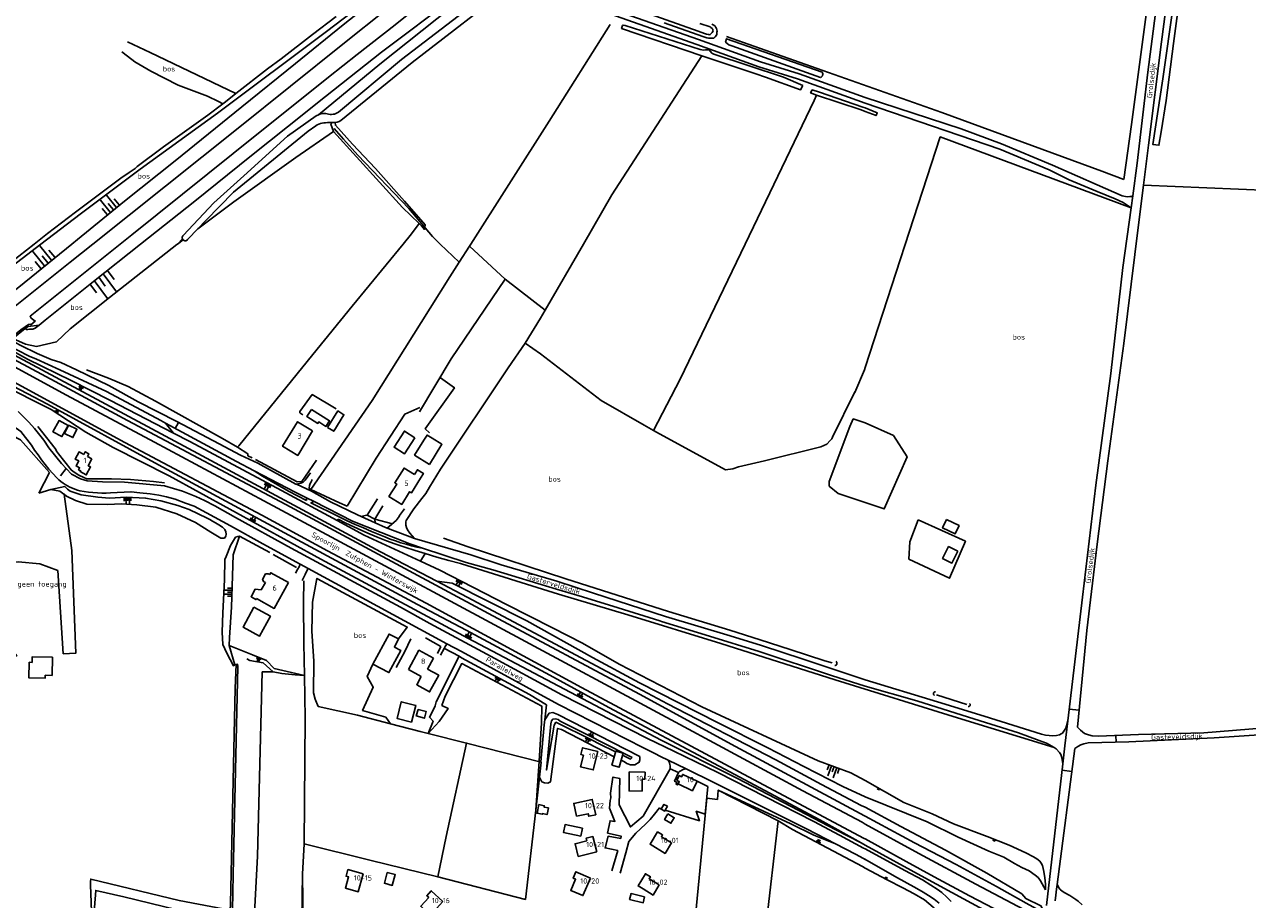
# Model space of a CAD drawing. Header units: metres. Extents: x 226218 to 240385, y 439369 to 449677.
# Tile 338 of 353: x 238602 to 239181, y 447190 to 447604. Entities that reach past the tile are written whole.
import ezdxf

# ---------------------------------------------------------------- set-up
doc = ezdxf.new("R2010")
doc.units = ezdxf.units.M
doc.header["$MEASUREMENT"] = 0
for name, color, linetype in [('ASSPOOR', 253, 'Continuous'), ('BIJGEBOUW', 4, 'Continuous'), ('CULTUURAANDUIDING', 253, 'Continuous'), ('DAKRAND', 4, 'Continuous'), ('DAKRAND-BYG', 4, 'Continuous'), ('FUNKTIEAAND', 253, 'Continuous'), ('HEG', 253, 'Continuous'), ('HEK', 253, 'Continuous'), ('HOOFDGEBOUW', 4, 'Continuous'), ('HOUTWAL', 253, 'Continuous'), ('HUISNUMMER', 253, 'Continuous'), ('INSTEEKSLOOT', 153, 'Continuous'), ('KANTSLOOT', 153, 'Continuous'), ('KANTVERH', 253, 'Continuous'), ('KNTONVERHARD', 253, 'Continuous'), ('KUNSTWERK', 253, 'Continuous'), ('MIDSLTGREPPEL', 253, 'Continuous'), ('OVERIGEAFSCH', 253, 'Continuous'), ('OVLIJNOBJ', 253, 'Continuous'), ('RASTER', 253, 'Continuous'), ('STRAATNAAM', 253, 'Continuous'), ('TALUD', 253, 'Continuous')]:
    doc.layers.add(name, color=color, linetype=linetype)
doc.styles.get("Standard").update_dxf_attribs({"font": 'iso.shx'})

# ---------------------------------------------------------------- blocks, each defined once
blk = doc.blocks.new('TA', base_point=(75009.5, 300012))
for p, q in [((75009.5, 300012.5), (75010, 300012.5)), ((75009.5, 300012.25), (75010.5, 300012.25)), ((75009.5, 300012), (75010, 300012)), ((75009.5, 300011.75), (75010.5, 300011.75)), ((75009.5, 300011.5), (75010, 300011.5))]:
    blk.add_line(p, q)

msp = doc.modelspace()

# ---------------------------------------------------------------- linework, layer by layer
at = {"layer": 'ASSPOOR'}
for points in [[(238586.73, 447447.5), (238621.84, 447428.53), (238663.51, 447406.28), (238721.67, 447375), (238759.95, 447354.44), (238824.44, 447319.79), (238914.23, 447271.52)], [(238914.23, 447271.52), (238970.52, 447241.25), (238998.49, 447226.3), (239000, 447225.47)], [(239000, 447225.48), (239025.44, 447211.45), (239052.44, 447197.07), (239075.08, 447184.97), (239094.79, 447174.32), (239121.56, 447159.96), (239150.68, 447144.17), (239182.38, 447127.17), (239212.77, 447110.85), (239242.76, 447094.91), (239274.11, 447077.86), (239309.27, 447059.02), (239336.96, 447044.1)]]:
    msp.add_lwpolyline(points, dxfattribs=at)
at = {"layer": 'BIJGEBOUW'}
for points in [[(238906.56, 447230.24), (238909.58, 447228.48), (238908.03, 447225.83), (238905.01, 447227.59), (238906.56, 447230.24)], [(238895.57, 447191.04), (238894.89, 447188.18), (238888.44, 447189.71), (238889.12, 447192.57), (238895.57, 447191.04)]]:
    msp.add_lwpolyline(points, dxfattribs=at)
at = {"layer": 'DAKRAND'}
for points in [[(238631.77, 447399.45), (238632.45, 447400.65), (238630.72, 447401.66), (238630.01, 447400.4)], [(238789.44, 447389.12), (238790.85, 447391.39), (238788.01, 447393.16), (238786.6, 447390.88)], [(238714.07, 447336.28), (238711.14, 447336.57), (238709.27, 447333.04), (238711.55, 447331.69), (238711.79, 447332.16)], [(238792.8, 447298.85), (238798.08, 447295.93), (238793.72, 447288.04), (238787.64, 447291.4), (238789.79, 447295.3)]]:
    msp.add_lwpolyline(points, dxfattribs=at)
at = {"layer": 'DAKRAND-BYG'}
for points in [[(238737.8, 447421.69), (238746.33, 447416.32), (238744.65, 447413.65), (238741.28, 447415.78), (238740.82, 447415.06), (238735.67, 447418.3), (238737.8, 447421.69)], [(238622.58, 447414.16), (238619.71, 447408.84), (238615.43, 447411.14), (238618.3, 447416.47), (238622.58, 447414.16)], [(238745.48, 447413.2), (238750.35, 447420.98), (238753.23, 447419.18), (238748.36, 447411.4), (238745.48, 447413.2)], [(238620.88, 447410.28), (238624.85, 447408.36), (238626.75, 447412.32), (238622.78, 447414.23), (238620.88, 447410.28)], [(238786.72, 447408.3), (238781.8, 447400.66), (238776.92, 447403.8), (238781.83, 447411.44), (238786.72, 447408.3)], [(238794.97, 447408.09), (238794.97, 447408.09), (238792.56, 447409.59), (238791.07, 447407.19)], [(238793.73, 447395.71), (238786.67, 447400.09), (238791.07, 447407.19)], [(238794.97, 447408.09), (238794.98, 447408.09), (238799.62, 447405.21), (238793.73, 447395.71)], [(239038.55, 447369.57), (239044.41, 447366.73), (239042.51, 447362.81), (239036.65, 447365.65), (239038.55, 447369.57)], [(239043.82, 447354.6), (239041.01, 447349), (239036.65, 447351.18), (239039.45, 447356.79), (239043.82, 447354.6)], [(238710.6, 447328.13), (238705.45, 447318.7), (238713.28, 447314.42), (238718.43, 447323.85), (238710.6, 447328.13)], [(238779.04, 447313.08), (238774.6, 447315.4), (238766.84, 447301.22)], [(238766.84, 447301.22), (238774.53, 447297.14), (238780.11, 447307.66), (238777.11, 447309.26), (238779.04, 447313.08)], [(238615.19, 447304.52), (238615.05, 447295.82), (238611.81, 447295.87), (238611.79, 447294.55), (238604.08, 447294.67), (238604.2, 447302.01), (238605.58, 447301.99), (238605.62, 447304.68), (238615.19, 447304.52)], [(238785.24, 447273.68), (238778.34, 447275.43), (238780.37, 447283.39), (238787.26, 447281.63), (238785.24, 447273.68)], [(238788.29, 447279.73), (238792.15, 447278.68), (238791.3, 447275.56), (238787.43, 447276.62), (238788.29, 447279.73)], [(238880.05, 447253.31), (238881.92, 447260), (238885.43, 447259.02), (238883.55, 447252.33), (238880.05, 447253.31)], [(238845.45, 447234.65), (238844.64, 447230.61), (238847.06, 447230.13), (238847.13, 447230.44), (238849.41, 447229.98), (238850.03, 447233.08), (238847.93, 447233.5), (238848.06, 447234.13), (238845.45, 447234.65)], [(238865.31, 447219.76), (238857.12, 447221.49), (238857.9, 447225.19), (238866.09, 447223.46), (238865.31, 447219.76)], [(238773.71, 447202.53), (238772.34, 447197.41), (238776.1, 447196.41), (238777.46, 447201.54), (238773.71, 447202.53)]]:
    msp.add_lwpolyline(points, dxfattribs=at)
at = {"layer": 'HEG'}
msp.add_line((238616.48, 447403.22), (238608.27, 447413.67), dxfattribs=at)
msp.add_lwpolyline([(238616.48, 447403.22), (238616.76, 447402.68), (238617.17, 447402.01), (238618.07, 447400.66), (238623.99, 447393.09), (238625.07, 447392.38), (238627.76, 447390.52), (238630.01, 447389.45), (238631.55, 447388.92)], dxfattribs=at)
at = {"layer": 'HEK'}
for p, q in [((238592.09, 447451.78), (238603.39, 447445.58)), ((238707.72, 447399.72), (238709.81, 447398.76)), ((238767.9, 447369.78), (238776.12, 447367.61)), ((238719.67, 447352.97), (238730.73, 447346.89)), ((238791.79, 447313.65), (238799.03, 447309.5))]:
    msp.add_line(p, q, dxfattribs=at)
for points in [[(238749.55, 447421.99), (238738.23, 447428.72), (238732.3, 447420.78), (238732.37, 447420.14), (238733.74, 447419.19)], [(238711.39, 447398.03), (238731.01, 447387.45), (238733.24, 447387.66), (238740.14, 447397.72)], [(238631.55, 447388.92), (238635.13, 447388.84), (238643.2, 447388.82), (238652.12, 447388.53), (238663.05, 447387.57), (238668.28, 447386.95)], [(238800.78, 447308.59), (238807.68, 447304.86), (238808.91, 447304.19)]]:
    msp.add_lwpolyline(points, dxfattribs=at)
at = {"layer": 'HOOFDGEBOUW'}
for p, q in [((238633.9, 447398.3), (238631.77, 447399.45)), ((238714.07, 447336.28), (238715.99, 447339.74)), ((238795.61, 447303.93), (238792.8, 447298.85)), ((238789.79, 447295.3), (238783.71, 447298.66))]:
    msp.add_line(p, q, dxfattribs=at)
for points in [[(238738.37, 447411.57), (238731.31, 447399.93), (238724.16, 447404.26), (238731.22, 447415.9), (238738.37, 447411.57)], [(238630.01, 447400.4), (238627.77, 447401.61), (238625.95, 447398.24), (238627.66, 447397.32), (238626.41, 447395), (238628.06, 447394.11), (238627.57, 447393.2), (238628.49, 447392.71), (238628.27, 447392.29), (238631.23, 447390.69), (238633.28, 447394.48), (238632.16, 447395.08), (238633.9, 447398.3)], [(238789.44, 447389.12), (238785.12, 447382.18), (238784.25, 447382.72), (238780.55, 447376.77), (238774.53, 447380.52), (238778.19, 447386.4), (238777.27, 447386.97), (238781.64, 447393.97), (238786.6, 447390.88)], [(238718.09, 447343.53), (238717.3, 447343.97), (238716.14, 447343.82), (238714.71, 447341.24), (238715.2, 447340.18), (238715.99, 447339.74)], [(238718.09, 447343.53), (238718.57, 447344.4), (238726.97, 447339.75)], [(238726.97, 447339.75), (238720.18, 447327.51), (238711.79, 447332.16)], [(238783.71, 447298.66), (238788.73, 447307.73), (238795.61, 447303.93)], [(238873.4, 447259.78), (238871.23, 447251.05), (238865.21, 447252.54), (238866.58, 447258.06), (238865.37, 447258.36), (238866.17, 447261.58), (238873.4, 447259.78)], [(238895.74, 447250.09), (238895.7, 447246.76), (238894.45, 447246.78), (238894.39, 447241.08), (238888.18, 447241.13), (238888.28, 447250.17), (238895.74, 447250.09)], [(238920.36, 447245.72), (238918.21, 447241.23), (238911.44, 447244.47), (238911.98, 447245.6), (238910.86, 447246.13), (238911.93, 447248.37), (238913.05, 447247.84), (238913.58, 447248.96), (238920.36, 447245.72)], [(238872.39, 447229.86), (238870.78, 447237.15), (238861.98, 447235.21), (238863.35, 447229.2), (238868.87, 447230.37), (238869.14, 447229.14), (238872.39, 447229.86)], [(238872.87, 447212.34), (238871.04, 447219.56), (238867.82, 447218.75), (238868.13, 447217.53), (238862.62, 447216.14), (238864.16, 447210.12), (238872.87, 447212.34)], [(238908.27, 447216.52), (238905.27, 447211.59), (238898.17, 447215.91), (238901.72, 447221.75), (238904.03, 447220.34), (238903.48, 447219.43), (238908.27, 447216.52)], [(238762.27, 447201.92), (238759.96, 447193.41), (238753.9, 447195.06), (238755.37, 447200.48), (238754.22, 447200.79), (238755.06, 447203.88), (238762.27, 447201.92)], [(238869.89, 447199.91), (238866.32, 447191.63), (238860.62, 447194.09), (238862.88, 447199.31), (238861.74, 447199.82), (238863.05, 447202.86), (238869.89, 447199.91)], [(238902.51, 447196.65), (238897.69, 447199.57), (238898.29, 447200.56), (238895.95, 447201.97), (238892.44, 447196.18), (238894.81, 447194.74), (238899.6, 447191.84), (238902.51, 447196.65)], [(238800.1, 447188.83), (238794.14, 447182.34), (238789.57, 447186.54), (238793.38, 447190.67), (238792.41, 447191.56), (238794.57, 447193.91), (238800.1, 447188.83)]]:
    msp.add_lwpolyline(points, dxfattribs=at)
at = {"layer": 'HOUTWAL'}
for p, q in [((238839.06, 447453.14), (238846.23, 447464.85)), ((238796.87, 447283.35), (238807.68, 447304.86)), ((238944.13, 447101.24), (238958.82, 447227.03))]:
    msp.add_line(p, q, dxfattribs=at)
for points in [[(238737.55, 447383.79), (238766.54, 447425.89), (238794.02, 447469.67), (238803.29, 447484.46), (238807.81, 447491.38), (238798.77, 447500), (238795.07, 447503.53), (238783.97, 447516.84), (238759.71, 447542.11), (238753.03, 447549.59), (238748.64, 447554.72)], [(238995.01, 447429.68), (238999.63, 447440.41), (239000, 447441.51)], [(238584.26, 447304.42), (238582.68, 447340.16), (238581.32, 447367.31), (238578.33, 447377.92), (238580.1, 447384.24), (238588.79, 447400.29), (238592.77, 447407.43), (238596.16, 447409.4), (238600.02, 447407.37), (238613.73, 447391.82)], [(238982.86, 447385.39), (238987.15, 447381.91), (239000, 447377.73)], [(238777.96, 447299.53), (238781.96, 447307.14), (238784.91, 447313.1)], [(238633.92, 447169.93), (238635.67, 447194.09), (238648.95, 447190.97), (238705.39, 447177.25), (238708.68, 447175.91), (238708.55, 447147.15)]]:
    msp.add_lwpolyline(points, dxfattribs=at)
at = {"layer": 'INSTEEKSLOOT'}
for p, q in [((238656.73, 447535.48), (238693.31, 447561.89)), ((238749.1, 447557.55), (238747.82, 447557.53)), ((238683.96, 447507.15), (238679.37, 447502.32))]:
    msp.add_line(p, q, dxfattribs=at)
for points in [[(238693.31, 447561.89), (238744.9, 447600.64), (238802.93, 447644.74)], [(238750.67, 447562.43), (238780.48, 447587.27), (238831.38, 447626.53)], [(238834.52, 447623.9), (238785.46, 447585.98), (238751.8, 447558.39)], [(238855.3, 447625.66), (238856, 447624.61), (238857.23, 447623.59), (238858.57, 447622.7), (238861.07, 447621.32), (238898.13, 447608.72), (238920.98, 447600.71), (238923.87, 447599.7), (238924.8, 447599.35), (238925.88, 447599.1), (238926.32, 447599.09), (238926.62, 447599.23), (238926.89, 447599.46), (238927.13, 447599.62), (238927.57, 447600.06), (238927.85, 447600.52), (238927.95, 447600.83), (238927.92, 447601.2), (238927.79, 447601.7)], [(239140.14, 447553.12), (239139.05, 447546.73), (239136.19, 447547.04), (239140.93, 447578.2), (239145.94, 447613.71), (239147.13, 447616.2), (239147.58, 447616.94), (239148.24, 447617.12), (239149.18, 447616.99), (239149.67, 447616.42), (239149.85, 447615.66), (239149.52, 447614.81), (239148.89, 447613.95), (239148.23, 447611.43), (239145.96, 447594.86), (239142.47, 447567.87), (239140.14, 447553.12)], [(238749.45, 447607.73), (238738.39, 447599.18), (238723.48, 447587.67), (238716.97, 447582.88), (238702.05, 447571.17)], [(238970.5, 447575.07), (238969.43, 447573), (238952.79, 447578.95), (238948.16, 447580.49), (238925.54, 447588.07), (238922.65, 447589.05), (238884.69, 447601.99), (238884.83, 447602.49), (238885.15, 447603.43), (238885.48, 447603.56), (238886.39, 447603.48), (238921.89, 447592.08), (238923.46, 447591.73), (238924.41, 447591.85), (238925.32, 447591.97), (238926.06, 447591.86), (238926.76, 447591.15), (238927.42, 447590.4), (238928.35, 447589.88), (238961.33, 447578.95), (238970.5, 447575.07)], [(238927.79, 447601.7), (238927.56, 447602.04), (238926.96, 447602.52), (238926.53, 447602.76), (238921.67, 447604.43)], [(238978.89, 447578.82), (238979.21, 447579), (238979.48, 447579.25), (238979.7, 447579.55), (238979.85, 447579.89), (238979.93, 447580.25), (238979.92, 447580.63), (238979.84, 447580.99), (238979.69, 447581.32)], [(239000, 447562.71), (238998.04, 447563.49), (238976.86, 447570.43), (238974.12, 447571.56), (238974.89, 447572.94), (238978.34, 447571.86), (238998.88, 447564.82), (239000, 447564.39)], [(238695.85, 447566.36), (238688.75, 447561.07), (238667.79, 447546.03), (238655.36, 447536.66), (238654.29, 447535.79), (238651.53, 447533.89), (238647.55, 447531.21), (238626.04, 447515.12), (238612.89, 447504.98), (238606.54, 447500), (238592.06, 447488.64), (238582.13, 447480.83), (238580.04, 447479.26)], [(238702.05, 447571.17), (238697.13, 447567.31), (238695.85, 447566.36)], [(238677.15, 447504.09), (238691.67, 447519.48), (238705.84, 447532.28), (238726.47, 447551.07), (238740.1, 447560.64), (238741.09, 447561.15)], [(238741.09, 447561.15), (238741.75, 447561.41), (238742.44, 447561.6), (238743.14, 447561.72), (238743.85, 447561.76), (238744.56, 447561.71), (238745.27, 447561.6), (238745.95, 447561.4)], [(238745.95, 447561.4), (238746.65, 447561.32), (238747.36, 447561.32), (238748.07, 447561.39), (238748.76, 447561.54), (238749.43, 447561.77), (238750.07, 447562.06), (238750.67, 447562.43)], [(239000, 447564.39), (239005.73, 447562.06), (239005.14, 447560.79), (239000, 447562.71)], [(238739.87, 447555.97), (238736.24, 447553.43), (238700.97, 447524.5), (238687.76, 447511.14), (238683.96, 447507.15)], [(238744.48, 447557.41), (238743.67, 447557.36), (238742.86, 447557.23), (238742.07, 447557.02), (238741.3, 447556.74), (238740.57, 447556.39), (238739.87, 447555.97)], [(238747.82, 447557.53), (238745.43, 447557.5), (238744.48, 447557.41)], [(238751.8, 447558.39), (238750.93, 447558.03), (238750.02, 447557.75), (238749.1, 447557.55)], [(238579.53, 447477.23), (238585.1, 447481.13), (238609.75, 447500), (238628.3, 447514.2), (238656.73, 447535.48)], [(238676.77, 447502.4), (238676.67, 447502.69), (238676.64, 447503), (238676.67, 447503.31), (238676.78, 447503.6), (238676.94, 447503.87), (238677.15, 447504.09)], [(238677.05, 447501.98), (238676.89, 447502.17), (238676.77, 447502.4)], [(238679.37, 447502.32), (238679.2, 447502.07), (238678.98, 447501.86), (238678.73, 447501.7), (238678.44, 447501.59), (238678.14, 447501.54), (238677.84, 447501.57), (238677.55, 447501.65), (238677.28, 447501.79), (238677.05, 447501.98)], [(238906.45, 447282.33), (238887.52, 447292.42), (238811.56, 447332.85), (238797.13, 447340.39), (238770.59, 447354.27), (238683.97, 447400.93), (238594.86, 447448.68), (238594.31, 447448.95), (238593.56, 447449.35), (238592.84, 447449.25), (238592.33, 447448.75), (238592.69, 447447.64), (238622.93, 447431.47), (238650.7, 447416.52), (238725.64, 447376.65), (238821.65, 447325.09), (238893.15, 447286.9)], [(238878.66, 447280.67), (238850.62, 447295.87), (238811.08, 447317.18), (238788, 447329.36), (238729.12, 447361.16), (238665.38, 447395.53), (238612.86, 447424.28), (238590.11, 447436.11), (238582.74, 447440.01), (238582.29, 447440.7), (238582.39, 447441.18), (238582.85, 447441.67), (238583.34, 447442.03), (238584.21, 447442.01), (238584.79, 447441.46), (238585.23, 447441.14), (238585.62, 447440.84), (238586.55, 447440.33), (238649.39, 447406.02), (238714.39, 447371.62), (238745.43, 447354.79), (238792.17, 447330.04), (238865.72, 447290.02), (238908.41, 447267.23)], [(238713.06, 447142.91), (238711.05, 447143.31), (238710.64, 447152.77), (238711.33, 447177.2), (238711.37, 447177.89), (238711.41, 447179.03), (238711.21, 447179.68), (238710.7, 447180.23), (238710.23, 447180.74), (238708.17, 447181.66), (238700.94, 447183.57), (238700.51, 447184.53), (238700.82, 447201.52), (238703.04, 447300.06), (238702.87, 447301.08), (238702.13, 447300.99), (238701.7, 447289.85), (238699.53, 447187.67), (238699.28, 447184.63), (238699.13, 447182.78), (238709.56, 447179.12), (238708.59, 447142.5), (238708.52, 447141.13)], [(238985.64, 447300.52), (238985.9, 447300.56), (238986.14, 447300.67), (238986.34, 447300.83), (238986.5, 447301.04), (238986.6, 447301.28), (238986.63, 447301.53), (238986.6, 447301.79), (238986.5, 447302.03), (238986.35, 447302.24), (238986.14, 447302.41)], [(239032.81, 447286.37), (239032.6, 447286.49), (239032.42, 447286.66), (239032.31, 447286.88), (239032.26, 447287.11), (239032.28, 447287.36), (239032.37, 447287.59), (239032.52, 447287.78), (239032.72, 447287.92), (239032.95, 447288), (239033.2, 447288.01)], [(238893.15, 447286.9), (238938.58, 447262.18), (238999.64, 447229.42), (239000, 447229.23)], [(238906.45, 447282.33), (238957.74, 447255.84), (238979.37, 447244.21), (238998.12, 447234.3), (239000, 447233.41)], [(239048.76, 447281.05), (239049.01, 447281.05), (239049.24, 447281.12), (239049.44, 447281.26), (239049.6, 447281.45), (239049.68, 447281.68), (239049.7, 447281.92), (239049.63, 447282.16), (239049.51, 447282.37), (239049.32, 447282.53)], [(238878.66, 447280.67), (238930.89, 447252.82), (238978.55, 447227.49), (238998.04, 447216.5), (239000, 447215.45)], [(238908.41, 447267.23), (238949.41, 447245.31), (238999.58, 447218.65), (239000, 447218.4)], [(239000, 447233.41), (239016.85, 447224.29), (239037.96, 447213.04), (239057.6, 447202.2), (239074.1, 447192.4), (239076, 447190.27), (239083.17, 447186.78), (239083.75, 447185.61), (239083.95, 447184.89), (239083.86, 447184.36), (239083.44, 447184.1), (239082.77, 447184.36), (239076.25, 447187.95), (239062.08, 447195.86), (239043.01, 447206.26), (239023.36, 447216.56), (239000, 447229.23)], [(239000, 447218.4), (239019.33, 447207.73), (239032.7, 447200.47), (239049.4, 447191.53), (239064.89, 447183.39), (239079.46, 447175.59), (239080.74, 447174.6), (239080.89, 447173.81), (239080.84, 447173.09), (239080.42, 447172.65), (239079.52, 447172.68), (239077.98, 447173.4), (239065.44, 447179.89), (239046.54, 447190.13), (239028.2, 447199.97), (239000, 447215.45)], [(238713.06, 447142.91), (238716.29, 447142.67), (238721.33, 447141.82), (238732.56, 447138.46), (238733.52, 447201.81), (238734.45, 447137.71), (238767.01, 447129.34), (238771.38, 447128.2)]]:
    msp.add_lwpolyline(points, dxfattribs=at)
at = {"layer": 'KANTSLOOT'}
msp.add_lwpolyline([(238979.69, 447581.32), (238934.26, 447597.19), (238933.87, 447595.54), (238935.37, 447594.34), (238936.85, 447593.88), (238978.89, 447578.82)], dxfattribs=at)
at = {"layer": 'KANTVERH'}
for p, q in [((238673.34, 447412.73), (238674.85, 447415.53)), ((238618.93, 447390.21), (238621.62, 447393.83)), ((238652.35, 447382.65), (238642.69, 447382.2)), ((238735.4, 447379.94), (238739.11, 447378.07)), ((238764.12, 447371.67), (238769.06, 447379.45)), ((238767.9, 447369.78), (238771.67, 447376.05)), ((238786.55, 447360.65), (238813.23, 447352.84)), ((238790.39, 447356.06), (238811.01, 447349.24)), ((238797.57, 447306.23), (238799.03, 447309.5)), ((239101.23, 447279.36), (239096.58, 447279.81)), ((239118.71, 447267.37), (239118.84, 447264.16)), ((239090.87, 447196.84), (239099.3, 447261.24)), ((238903.07, 447257.47), (238906.71, 447255.69)), ((238906.71, 447255.69), (238915.16, 447251.55)), ((238907.69, 447251.65), (238894.8, 447229.18)), ((238911.58, 447249.86), (238907.69, 447251.65)), ((239097.88, 447250.38), (239093.21, 447250.99)), ((238920.36, 447245.72), (238925.43, 447243.2)), ((238903.46, 447232.57), (238902.56, 447233.14)), ((238906.34, 447233.89), (238905.33, 447232.02)), ((238883.93, 447202.28), (238886.71, 447211.81))]:
    msp.add_line(p, q, dxfattribs=at)
for points in [[(239176.91, 447904.55), (239171.64, 447869.56), (239170.78, 447863.89), (239170.46, 447861.44), (239169.23, 447851.91), (239163.98, 447811.53), (239158.71, 447773.72), (239154.2, 447739.2), (239149.45, 447703.27), (239144.38, 447663.83), (239139.55, 447625.26), (239133.82, 447581.29), (239128.73, 447538.24), (239126.63, 447522.79), (239125.86, 447517.15), (239121.99, 447488.85), (239116.22, 447438.69), (239109.26, 447385.81), (239102.86, 447332.87), (239095.93, 447274.34), (239094.54, 447262.55), (239093.55, 447253.99), (239085.86, 447186.96)], [(238752.7, 447594.61), (238773.69, 447611.31), (238799.45, 447631.89), (238816.91, 447645.85), (238832.58, 447658.31), (238846.44, 447669.52), (238859.52, 447679.82), (238873.56, 447691.13), (238887.08, 447702), (238916.68, 447725.66), (238957.96, 447758.44), (238991.98, 447785.83), (239000, 447792.23)], [(238759.43, 447589.67), (238777.43, 447603.76), (238810.77, 447630.54), (238827.32, 447643.91), (238879.52, 447685.8), (238913.12, 447712.69), (238954.81, 447745.8), (239000, 447781.67)], [(239100.44, 447271.3), (239104.89, 447317.02), (239109.77, 447357.92), (239114.91, 447397.45), (239122.45, 447452.89), (239129.44, 447509.16), (239131.78, 447527.87), (239134.15, 447546.86), (239140.32, 447595.63), (239147.5, 447650.9)], [(239000, 447566.63), (238968.01, 447578.11), (238949.59, 447583.87), (238920.31, 447594.38), (238865.69, 447613.64), (238856.71, 447616.35), (238857.43, 447618.74), (238866.46, 447616.02), (238921.14, 447596.74), (238950.41, 447586.24), (238968.78, 447580.49), (239000, 447569.28)], [(238239.87, 447184.67), (238284.93, 447220.67), (238313.03, 447243.13), (238351.69, 447273.93), (238385.65, 447301.05), (238414.26, 447323.98), (238446.8, 447350.01), (238505.31, 447396.75), (238536.43, 447421.6), (238553.5, 447435.48), (238552.18, 447436.97), (238551.9, 447437.89), (238553.16, 447438.27), (238571.73, 447452.9), (238586.32, 447464.54), (238590.65, 447468.11), (238591.61, 447468.99), (238592.86, 447466.88), (238623.63, 447491.47), (238634.32, 447500), (238703.11, 447554.91), (238752.7, 447594.61)], [(238243.06, 447176.98), (238282.29, 447208.4), (238317.92, 447236.96), (238369.45, 447277.94), (238447.1, 447339.99), (238516.67, 447395.57), (238534.77, 447410.01), (238560.51, 447430.7), (238562.69, 447432.31), (238564.33, 447430.05), (238566.32, 447431.61), (238567.08, 447432.7), (238600.15, 447459.34), (238603.86, 447461.97), (238604.77, 447462.09), (238605.02, 447461.69), (238607.05, 447463.54), (238605.12, 447464.83), (238604.59, 447465.85), (238647.31, 447500), (238652.76, 447504.35), (238700.75, 447542.8), (238745.88, 447578.92), (238759.43, 447589.67)], [(239000, 447569.28), (239045.45, 447554.57), (239064.58, 447547.37), (239088.62, 447537.4), (239121.64, 447522.78), (239123.95, 447522.41), (239125.28, 447522.46), (239126.1, 447522.57), (239126.63, 447522.79)], [(239125.86, 447517.15), (239122.16, 447519.72), (239118.4, 447521.34), (239109.81, 447524.8), (239096.6, 447530.34), (239087.17, 447535.18), (239063.78, 447544.86), (239000, 447566.63)], [(238593.15, 447452.63), (238604.22, 447446.94), (238607.57, 447445.56), (238618.76, 447440.4), (238640.78, 447430.26), (238666.45, 447416.46), (238668.71, 447415.24)], [(238595.42, 447454.44), (238600.15, 447451.92), (238608.02, 447448.16), (238614.56, 447445.39), (238619.17, 447443.89), (238626.54, 447440.46), (238641.84, 447433.02), (238655.73, 447425.33), (238674.03, 447415.96), (238694.19, 447405.45), (238704.29, 447400.08), (238712.43, 447396.26), (238730.4, 447386.4), (238730.69, 447386.27), (238732.79, 447386.85), (238733.9, 447387.32), (238734.92, 447388.28), (238737.44, 447391.78)], [(238598.97, 447420.8), (238604.07, 447415.65), (238606.72, 447412.76), (238611.05, 447407.13), (238613.41, 447403.47), (238619.42, 447396.13), (238624.2, 447391.14), (238628.51, 447388.79), (238631.61, 447387.93), (238638.91, 447387.49), (238649.38, 447387.29), (238668.17, 447385.53), (238676.71, 447383.09), (238683.08, 447380.48), (238687.15, 447378.53), (238692.01, 447376.06), (238701.83, 447370.53), (238728.16, 447356.08), (238779.95, 447328.08), (238793.83, 447320.45), (238820.88, 447305.88), (238856.38, 447286.68), (238896.96, 447266)], [(238668.71, 447415.24), (238702.34, 447397.04), (238710.69, 447392.71)], [(238605.22, 447404.82), (238600.3, 447411.27), (238598.09, 447412.92), (238597.03, 447412.94), (238595.62, 447412.61), (238594.69, 447412.18), (238591.93, 447409.95)], [(238617.3, 447389.31), (238615.4, 447391.39), (238613.56, 447393.51), (238611.77, 447395.68), (238610.04, 447397.9), (238608.37, 447400.16), (238606.76, 447402.47), (238605.22, 447404.82)], [(238710.69, 447392.71), (238730.14, 447382.6), (238735.4, 447379.94)], [(238768, 447368.02), (238772.9, 447365.81), (238783.33, 447361.87), (238786.55, 447360.65), (238784.43, 447363.11), (238783.34, 447364.66), (238782.83, 447365.79), (238782.48, 447366.89), (238782.46, 447367.73), (238782.48, 447368.52), (238782.61, 447369.09), (238786.27, 447374.63), (238790.15, 447379.54), (238792.04, 447381.99), (238793.77, 447384.89), (238798.89, 447393.41)], [(238628.23, 447383.23), (238627.01, 447383.57), (238625.81, 447383.97), (238624.64, 447384.44), (238623.48, 447384.96), (238622.36, 447385.55), (238621.27, 447386.19), (238620.22, 447386.89), (238619.2, 447387.65), (238618.23, 447388.45), (238617.3, 447389.31)], [(238730.69, 447386.27), (238737.79, 447382.98), (238736.8, 447384.46), (238736.9, 447385.77), (238737.27, 447386.62), (238737.7, 447387.48), (238737.99, 447388.13), (238738.08, 447388.62)], [(238642.69, 447382.2), (238640.61, 447382.12), (238638.54, 447382.11), (238636.46, 447382.18), (238634.39, 447382.33), (238632.33, 447382.55), (238630.27, 447382.85), (238628.23, 447383.23)], [(238714.76, 447358.14), (238699.45, 447366.57), (238688.19, 447372.82), (238682.27, 447375.86), (238678.16, 447377.41), (238673.24, 447379.18), (238669.24, 447380.32), (238665.49, 447381.18), (238661.48, 447381.79), (238656.61, 447382.3), (238652.39, 447382.65), (238652.35, 447382.65)], [(238737.79, 447382.98), (238746.77, 447378.05), (238759.65, 447371.77), (238761.35, 447371.01)], [(238739.11, 447378.07), (238757.33, 447368.86), (238784.33, 447358.06), (238790.39, 447356.06)], [(238761.35, 447371.01), (238763.22, 447371.43), (238764.12, 447371.67), (238767.9, 447369.78), (238768, 447368.02), (238761.35, 447371.01)], [(238773.69, 447365.52), (238777.98, 447369.2), (238778.88, 447370.34), (238779.37, 447371), (238779.56, 447371.47), (238781.88, 447374.68)], [(238714.76, 447358.14), (238732.44, 447348.52), (238731.99, 447347.23), (238731.24, 447346), (238730.25, 447344.2)], [(238813.23, 447352.84), (238827.65, 447348.17), (238853.96, 447340.43), (238871.28, 447334.82), (238905.51, 447323.76), (238936.01, 447314.48), (238950.82, 447310.04), (238970.67, 447303.51), (238993.39, 447295.86), (239000, 447293.71)], [(238732.44, 447348.52), (238736.33, 447346.41), (238735.46, 447345.04), (238734.77, 447343.63), (238733.45, 447340.71)], [(238736.33, 447346.41), (238801.98, 447310.83), (238801.04, 447309.26), (238800.68, 447308.63), (238798.88, 447305.41)], [(238811.01, 447349.24), (238823.7, 447345.79), (238853.9, 447336.61), (238866.22, 447333.03), (238883.1, 447327.73), (238902.84, 447321.58), (238903.51, 447321.35), (238926.24, 447314.34), (238949.79, 447307.13), (238984.05, 447295.82), (239000, 447290.76)], [(238801.98, 447310.83), (238808.9, 447307.07), (238854.73, 447282.1), (238895.08, 447261.56)], [(239000, 447293.71), (239034.21, 447283.25), (239056.35, 447276.57), (239083.46, 447267.99), (239085.37, 447267.61), (239087.08, 447267.37), (239088.69, 447267.17), (239090.55, 447267.38), (239091.95, 447267.75), (239092.77, 447268.1), (239093.42, 447268.53), (239094.11, 447269.44), (239094.92, 447270.87), (239095.28, 447271.96), (239095.93, 447274.34)], [(239089.39, 447261.73), (239088.4, 447262.37), (239085.79, 447263.68), (239082.35, 447265.08), (239072.62, 447268.6), (239048.88, 447276.06), (239024.38, 447283.83), (239000, 447290.76)], [(239494.67, 447283.66), (239471.44, 447282.44), (239436.03, 447280.54), (239387.14, 447278.01), (239350.95, 447275.94), (239315.2, 447274.37), (239275.61, 447272.01), (239239.34, 447270.37), (239205.55, 447268.98), (239165.14, 447266.31), (239124.75, 447264.31), (239105.6, 447263.84), (239103.48, 447263.47), (239102.05, 447263), (239100.67, 447262.24), (239099.3, 447261.24)], [(239100.44, 447271.3), (239101.87, 447269.87), (239103.76, 447268.3), (239105.69, 447267.64), (239107.51, 447267.27), (239110.52, 447267.03), (239129.4, 447267.8), (239160.29, 447268.67), (239189.36, 447270.97), (239223.18, 447272.88), (239253.82, 447274.54), (239286.73, 447276.09), (239318.65, 447277.5), (239349.6, 447279.04), (239353.65, 447279.26), (239378.25, 447280.59), (239409.13, 447282.34), (239444.26, 447283.97), (239478.66, 447285.77)], [(238896.96, 447266), (238909.41, 447260), (238930.17, 447249.81), (238952.84, 447238.33), (238975.6, 447226.72), (238987.83, 447220.23), (238999.19, 447214.12), (239000, 447213.77)], [(238895.08, 447261.56), (238900.38, 447258.85), (238903.07, 447257.47)], [(239093.55, 447253.99), (239093.3, 447256.06), (239092.93, 447257.43), (239092.55, 447258.37), (239092.06, 447259.26), (239090.34, 447261.11), (239089.39, 447261.73)], [(238907.69, 447251.65), (238907.67, 447252.35), (238907.59, 447253.04), (238907.45, 447253.73), (238907.26, 447254.4), (238907.01, 447255.06), (238906.71, 447255.69)], [(238880.09, 447203.4), (238882.87, 447212.93), (238876.84, 447214.14), (238878.29, 447219.7), (238884.24, 447218.66), (238884.45, 447219.76), (238878.02, 447221.16), (238879.19, 447227.03), (238881.53, 447226.68), (238878.96, 447232.99), (238879.2, 447236.63), (238879.59, 447237.95), (238879.4, 447240.13), (238880.51, 447247.68), (238883.8, 447247.03), (238883.46, 447234.51), (238888.85, 447224.12), (238894.8, 447229.18)], [(238911.44, 447244.47), (238911.16, 447243.97), (238910.43, 447244.32), (238910.8, 447245.21), (238909.71, 447245.72), (238911.58, 447249.86)], [(238915.16, 447251.55), (238914.5, 447251.43), (238913.86, 447251.24), (238913.24, 447250.99), (238912.65, 447250.67), (238912.1, 447250.29), (238911.58, 447249.86)], [(238915.16, 447251.55), (238928.33, 447245.1), (238944.68, 447236.93), (238972.25, 447223.24), (238986, 447216.09), (238995.33, 447211.23), (238999.19, 447209.15), (239000, 447208.7)], [(238925.43, 447243.2), (238924.18, 447230.22), (238920.03, 447231.52), (238921.54, 447227.03), (238905.33, 447232.02), (238905.1, 447231.63), (238903.46, 447232.57), (238904.7, 447234.77), (238906.34, 447233.89)], [(238902.56, 447233.14), (238900.31, 447230.09), (238898.17, 447227.55), (238895.99, 447225.35)], [(238895.99, 447225.35), (238891.44, 447221.08), (238888.1, 447217.13), (238886.71, 447211.81), (238883.93, 447202.28)], [(239000, 447213.77), (239018.73, 447203.55), (239027.2, 447199.1), (239031.1, 447196.56), (239033.99, 447194.57), (239036.23, 447192.99), (239038.67, 447190.85), (239040.75, 447188.73)], [(239035, 447187.96), (239032.71, 447189.89), (239030, 447191.61), (239027.5, 447193.24), (239024.5, 447195.03), (239013.8, 447200.73), (238999.84, 447208.79)], [(239089.86, 447189.05), (239090.76, 447195.98), (239090.87, 447196.84)], [(239090.87, 447196.84), (239091.83, 447195.16), (239092.15, 447194.68), (239092.45, 447194.31), (239093.07, 447193.85), (239094.22, 447193.08), (239096.82, 447191.59), (239097.85, 447190.97), (239098.82, 447190.35), (239099.79, 447189.69), (239100.79, 447188.91), (239102.71, 447187.18)]]:
    msp.add_lwpolyline(points, dxfattribs=at)
at = {"layer": 'KNTONVERHARD'}
for p, q in [((238668.71, 447415.24), (238672.44, 447410.49)), ((238735.4, 447379.94), (238735.4, 447378.59)), ((238750.05, 447369.08), (238750.4, 447369.83)), ((238808.4, 447348.74), (238808.79, 447348.62))]:
    msp.add_line(p, q, dxfattribs=at)
for points in [[(238735.4, 447378.59), (238731.19, 447380.78), (238727.02, 447383.03), (238722.88, 447385.36), (238718.78, 447387.74), (238714.71, 447390.19), (238710.69, 447392.71)], [(238750.95, 447370.87), (238737.59, 447377.49), (238739.11, 447378.07)], [(238750.4, 447369.83), (238754.15, 447367.95), (238757.93, 447366.13), (238761.74, 447364.38), (238765.58, 447362.7), (238769.45, 447361.09), (238773.35, 447359.54), (238777.27, 447358.07)], [(238770.14, 447362.38), (238766.25, 447363.97), (238762.39, 447365.61), (238758.55, 447367.31), (238754.74, 447369.06), (238750.95, 447370.87)], [(238790.39, 447356.06), (238787.78, 447356.59), (238785.2, 447357.2), (238782.63, 447357.89), (238780.08, 447358.64), (238777.56, 447359.47), (238775.06, 447360.37), (238772.58, 447361.34), (238770.14, 447362.38)], [(238777.27, 447358.07), (238782.06, 447356.51), (238786.87, 447354.99), (238791.69, 447353.51)], [(238791.69, 447353.51), (238797.24, 447351.86), (238802.82, 447350.27), (238808.4, 447348.74)], [(239089.39, 447261.73), (239043.63, 447275.69), (238985.8, 447293.71), (238931.62, 447310.95), (238887.56, 447324.56), (238854.73, 447334.28), (238808.79, 447348.62)]]:
    msp.add_lwpolyline(points, dxfattribs=at)
at = {"layer": 'KUNSTWERK'}
msp.add_line((238596.43, 447455.25), (238602.31, 447459.94), dxfattribs=at)
msp.add_lwpolyline([(238602.31, 447459.94), (238603.65, 447461.02), (238608.89, 447461.64)], dxfattribs=at)
at = {"layer": 'MIDSLTGREPPEL'}
msp.add_line((239033.74, 447286.68), (239048.15, 447282.1), dxfattribs=at)
msp.add_lwpolyline([(238800.4, 447360.8), (238812.09, 447356.65), (238858.26, 447341.54), (238906.88, 447326.06), (238935.95, 447317.23), (238950.22, 447312.71), (238964.51, 447308.07), (238980.89, 447302.75), (238984.4, 447301.79)], dxfattribs=at)
at = {"layer": 'OVERIGEAFSCH'}
msp.add_lwpolyline([(238927.38, 447603.99), (238928.39, 447603.61), (238928.99, 447603.07), (238929.32, 447602.46), (238929.55, 447602.02), (238929.77, 447601.31), (238929.83, 447600.7), (238929.8, 447600.3), (238929.72, 447599.32), (238929.58, 447598.89), (238928.99, 447597.99), (238928.25, 447597.46), (238927.24, 447597.37), (238926.33, 447597.38), (238925.76, 447597.45), (238924.99, 447597.63), (238924.08, 447597.88), (238923.08, 447598.26), (238904.78, 447604.64)], dxfattribs=at)
at = {"layer": 'OVLIJNOBJ'}
for p, q in [((238770.16, 447585.2), (238820.51, 447625.23)), ((238771.06, 447590.78), (238820.17, 447627.91)), ((238741.09, 447561.15), (238770.16, 447585.2)), ((238613.73, 447391.82), (238608.82, 447382.1)), ((238608.82, 447382.1), (238614.48, 447383.85)), ((238789.38, 447349.96), (238791.69, 447353.51)), ((238870.79, 447265.13), (238874.11, 447263.49)), ((238874.4, 447264.71), (238871.09, 447266.38)), ((238874.4, 447264.71), (238889.7, 447257)), ((238881.83, 447259.68), (238874.11, 447263.49))]:
    msp.add_line(p, q, dxfattribs=at)
for points in [[(238752.89, 447603.76), (238791.71, 447634.51), (238802.93, 447644.74)], [(238588.76, 447467.77), (238587.82, 447469.26), (238587.97, 447470.6), (238588.93, 447471.61), (238590.43, 447472.71), (238591.72, 447473.72), (238592.44, 447474.27), (238599.21, 447479.6), (238624.32, 447500), (238626.98, 447502.16), (238649.37, 447520.3), (238673.24, 447539.39), (238704.89, 447564.93), (238730.27, 447585.5), (238752.89, 447603.76)], [(238702.05, 447571.17), (238661.52, 447590.65), (238650.66, 447595.69)], [(238602.31, 447459.94), (238602.92, 447459.6), (238603.59, 447459.61), (238604.39, 447459.75), (238605.05, 447459.71), (238605.91, 447459.73), (238606.99, 447460.11), (238608.89, 447461.64), (238611.71, 447463.96), (238634.56, 447482.32), (238656.95, 447500), (238682.58, 447520.23), (238708.67, 447541.23), (238735.75, 447562.85), (238740.75, 447566.76), (238771.06, 447590.78)], [(238648.08, 447590.95), (238648.69, 447590.42), (238654.15, 447586.31), (238661.82, 447581.75), (238674.77, 447575.16), (238688.57, 447569.95), (238693.85, 447567.47), (238695.85, 447566.36)], [(238749.1, 447557.55), (238749.19, 447556.23), (238757.3, 447547.19), (238768.18, 447535.69), (238781.89, 447520.21), (238791.63, 447509.03), (238791.37, 447506.93), (238790.74, 447507.67), (238789.87, 447508.69), (238788.78, 447509.74), (238780.85, 447517.36), (238748.26, 447553.3)], [(238748.26, 447553.3), (238730.38, 447540.9), (238701.08, 447519.94), (238683.96, 447507.15)], [(239125.86, 447517.15), (239035.52, 447550.67), (239000, 447441.51)], [(239353.65, 447279.26), (239362.16, 447344.59), (239368.14, 447388.72), (239374.42, 447437.86), (239377.77, 447480.53), (239307.88, 447477.63), (239270.28, 447477.91), (239270.76, 447508.35), (239266.56, 447511.77), (239259.08, 447515.66), (239252.42, 447519.11), (239191.72, 447525.38), (239131.78, 447527.87)], [(238674.12, 447499.79), (238674.33, 447500), (238676.77, 447502.4)], [(238596.43, 447455.25), (238602.46, 447452.67), (238607.7, 447451.56), (238617.08, 447453.78), (238623.63, 447459.82), (238642.17, 447474.73), (238674.12, 447499.79)], [(238674.12, 447499.79), (238674.4, 447500), (238677.05, 447501.98)], [(238798.89, 447393.41), (238830.97, 447441.38), (238839.06, 447453.14)], [(238603.39, 447445.58), (238624.02, 447435.33), (238642.4, 447426.05), (238672.44, 447410.49)], [(238846.28, 447448.03), (238874.94, 447425.92), (238895.33, 447414.29), (238899.83, 447411.76), (238901.2, 447410.98), (238933.78, 447393.13), (238937.36, 447393.58), (238940.07, 447394.57)], [(238631.39, 447440.39), (238641.66, 447436.53), (238651.02, 447432.58), (238664, 447425.59), (238695.76, 447407.96), (238702.87, 447403.86), (238707.66, 447400.76), (238707.72, 447399.72)], [(238590.38, 447433.76), (238614.6, 447421.62), (238630.93, 447410.88), (238643.98, 447403.72), (238670.45, 447390.27), (238742.27, 447350.89), (238811.79, 447313.49), (238903.47, 447265.13)], [(238940.07, 447394.57), (238952.3, 447397.44), (238978.93, 447403.98), (238981.78, 447405.22), (238983.45, 447406.99), (238984.12, 447407.8), (238984.54, 447408.55), (238995.16, 447429.98), (238995.01, 447429.68)], [(238982.86, 447385.39), (238982.99, 447387.53), (238992.67, 447413.68), (238994.3, 447417.22), (239000, 447415.37)], [(239000, 447415.37), (239013.33, 447409.45), (239019.84, 447399.28), (239009.05, 447374.64), (239000, 447377.73)], [(238672.44, 447410.49), (238680.21, 447406.47), (238723.57, 447383.28), (238750.05, 447369.08)], [(238614.48, 447383.85), (238621.02, 447385.23), (238621.68, 447384.67), (238622.39, 447384.01), (238623.53, 447383.01), (238628.78, 447381.23), (238636.66, 447380.11), (238642.26, 447379.73)], [(238614.48, 447383.85), (238618.71, 447383.08), (238620.63, 447381.6), (238620.68, 447381.57)], [(238620.68, 447381.57), (238624.39, 447355), (238626.3, 447306.39), (238620.28, 447306)], [(238620.68, 447381.57), (238621.8, 447380.73), (238626.05, 447378.54), (238631.49, 447376.95), (238641.49, 447376.73), (238647.67, 447377.09), (238655.22, 447376.6), (238664.19, 447375.42), (238674.07, 447372.3), (238682.86, 447368.16), (238690.25, 447363.66), (238694.96, 447360.73), (238696.65, 447360.82), (238697.33, 447361.67), (238697.51, 447362.63), (238697.21, 447363.74), (238696.75, 447364.88), (238695.63, 447365.99), (238693.94, 447367.13), (238692.45, 447368.1), (238691, 447368.76), (238689.64, 447369.69), (238688.48, 447370.22), (238679.85, 447374.3), (238674.51, 447376.27), (238666.54, 447378.43), (238659.26, 447379.76), (238650.14, 447380.24), (238642.26, 447379.73)], [(238750.05, 447369.08), (238762.76, 447362.26), (238789.38, 447349.96)], [(239025.12, 447369.45), (239047.46, 447359.34), (239039.94, 447341.78), (239020.66, 447350.85), (239021.11, 447359.08), (239025.12, 447369.45)], [(238703.81, 447361.77), (238702.98, 447361.64), (238701.94, 447361.18), (238699.55, 447357.33), (238697.52, 447352.17), (238696.87, 447350.68), (238696.61, 447341.11), (238695.9, 447325.47), (238695.56, 447316.29), (238695.89, 447310.48), (238697.69, 447306.34), (238700.84, 447300.39), (238701.58, 447300.86), (238698.82, 447309.98), (238699.04, 447313.81), (238699.97, 447328.12), (238700.71, 447352.96), (238703.81, 447361.77)], [(238789.38, 447349.96), (238798.58, 447345.71), (238830.13, 447329.38), (238852.02, 447318.37)], [(238738.73, 447287.55), (238739.02, 447302.63), (238738, 447316.77), (238738.38, 447330.5), (238740.39, 447341.72), (238740.75, 447341.53), (238783.21, 447318.71), (238779.04, 447313.08)], [(238797.13, 447340.39), (238804.38, 447339.54), (238839.79, 447321.58)], [(238839.79, 447321.58), (238870.82, 447304.28), (238893.07, 447292.37), (238930.05, 447273.48), (238953.86, 447261.48), (238970.98, 447252.73), (238989.47, 447243.2), (239000, 447238.35)], [(238852.02, 447318.37), (238866.17, 447311.11), (238883.48, 447301.13), (238922.69, 447280.92), (238977.73, 447255.34), (238993.17, 447249.75), (239000, 447246.15)], [(238698.82, 447309.98), (238709.96, 447305.63), (238716.52, 447302.83), (238720.2, 447299.09), (238734.58, 447295.85)], [(238707.19, 447303.69), (238708.59, 447302.82), (238714.95, 447301.85), (238719.69, 447297.46)], [(238766.84, 447301.22), (238764.24, 447295.38), (238767.07, 447290.28), (238762.01, 447279.29), (238772.97, 447276.1), (238775.29, 447272.91)], [(238793.08, 447268.36), (238798.26, 447274.01), (238802.61, 447280.1), (238799.62, 447281.61), (238801.08, 447285.97), (238808.94, 447301.4), (238846.84, 447281.29), (238846.8, 447273.3), (238845.6, 447255.22), (238844.09, 447232.02)], [(238884.48, 447255.66), (238886.03, 447254.87), (238887.18, 447254.18), (238888.85, 447253.47), (238890.92, 447253.55), (238892.96, 447254.7), (238893.27, 447255.91), (238893.22, 447257.43), (238854.43, 447277.3), (238852.18, 447278.2), (238850.39, 447277.95), (238848.32, 447274.73)], [(238845.79, 447247.69), (238846.51, 447246.02), (238846.94, 447245.39), (238848.18, 447244.99), (238849.67, 447244.88), (238850.95, 447245.44), (238854.32, 447270.75), (238856.16, 447270.15), (238881.18, 447257.35)], [(238871.09, 447266.38), (238855.61, 447274.18), (238854.55, 447275.01), (238853.31, 447275.19), (238852.04, 447275.05), (238851.51, 447274.36), (238851.16, 447272.86), (238849.13, 447251.02), (238852.74, 447272.2), (238853.58, 447273.63), (238870.79, 447265.13)], [(238903.47, 447265.13), (238939.21, 447247.19), (238968.55, 447231.91), (238986.04, 447222.8), (238998.04, 447216.5)], [(238889.7, 447257), (238888.87, 447256.2), (238885.15, 447258.04)], [(238986, 447216.09), (238975.67, 447220.26), (238964.77, 447225.56), (238930.45, 447241.57), (238958.82, 447227.03), (238965.6, 447222.82), (238998.71, 447205.38), (239000, 447204.65)], [(239000, 447246.15), (239018.24, 447235.69), (239031.63, 447230.34), (239041.81, 447225.51), (239057.73, 447219.56), (239068.16, 447215.48), (239075.98, 447211.81), (239079.61, 447209.95), (239081.33, 447208.96), (239082.74, 447207.84), (239083.36, 447207.02), (239083.9, 447205.8), (239084.56, 447203.03), (239085.07, 447200.05), (239085.29, 447197), (239085.42, 447194.39)], [(239085.42, 447194.39), (239083.06, 447198.66), (239081.82, 447200.19), (239080.46, 447201.32), (239077.58, 447203.38), (239074.17, 447204.97), (239070.61, 447206.81), (239065.59, 447209.72), (239058.5, 447212.6), (239044.04, 447219.33), (239029.3, 447226.51), (239000, 447238.35)], [(239000, 447204.65), (239010.41, 447199.08), (239017.84, 447195.33), (239023.12, 447192.41), (239028.12, 447189.53), (239032.17, 447186.09), (239034.56, 447183.33), (239036.84, 447180.27), (239040.29, 447175.56), (239046.68, 447165.03), (239050, 447159.32), (239052.86, 447155.21), (239054.1, 447153.74), (239055.98, 447151.89), (239057.83, 447150.16), (239059.35, 447148.96), (239060.32, 447148.62), (239061.4, 447148.43), (239063.34, 447148.13), (239066.43, 447147.73)], [(238596.07, 447180.77), (238600.77, 447179.81), (238634.08, 447171.68), (238633.28, 447196.7), (238633.19, 447198.29), (238633.33, 447199.4), (238675.22, 447189.35), (238699.28, 447184.63)]]:
    msp.add_lwpolyline(points, dxfattribs=at)
at = {"layer": 'RASTER'}
for p, q in [((238839.06, 447453.14), (238846.28, 447448.03)), ((238703.81, 447361.77), (238718.13, 447353.92)), ((238733.52, 447201.81), (238734.34, 447216.07))]:
    msp.add_line(p, q, dxfattribs=at)
for points in [[(239000, 447763.91), (239017.39, 447777.19), (239035.48, 447792.01), (239051.27, 447805.29), (239065.92, 447817.69), (239077.04, 447828.2), (239085.38, 447836.85), (239091.56, 447842.94), (239102.04, 447839.82), (239124.85, 447831.19), (239143.23, 447824.17), (239158.79, 447819.38), (239148.96, 447754.2), (239143.49, 447696.24), (239134.34, 447618.21), (239126.15, 447556.51), (239122.4, 447530.48)], [(238812.62, 447498.91), (238813.31, 447500), (238850.41, 447558.18), (238879.29, 447603.85)], [(238934.29, 447598.19), (239036.31, 447562.3), (239111.96, 447534.55), (239122.4, 447530.48)], [(238848.46, 447468.7), (238866.62, 447500), (238880.08, 447523.21), (238922.65, 447589.05)], [(238899.83, 447411.76), (238912.37, 447436.06), (238943.12, 447500), (238964.43, 447544.3), (238975.79, 447567.99), (238976.86, 447570.43)], [(238747.82, 447557.53), (238746.95, 447556.76), (238748.26, 447553.3)], [(238757.05, 447470.59), (238781.21, 447500), (238785.23, 447504.89), (238788.78, 447509.74)], [(238788.96, 447420.54), (238803.96, 447445.63), (238829.49, 447483.35), (238812.62, 447498.91), (238807.81, 447491.38)], [(238829.49, 447483.35), (238848.46, 447468.7), (238846.23, 447464.85)], [(238702.87, 447403.86), (238703.4, 447404.53), (238738.42, 447447.73), (238757.05, 447470.59)], [(238798.99, 447436.65), (238805.51, 447431.99), (238791.67, 447412.45), (238793.69, 447410.61)], [(238754.69, 447375.96), (238768.46, 447398.66), (238781.99, 447419.46), (238789.16, 447422.62)], [(238737.55, 447383.79), (238751.15, 447377.48), (238754.69, 447375.96)], [(238620.28, 447306), (238617.73, 447345.41), (238609.25, 447348.7), (238599.03, 447349.62), (238594.29, 447348.95), (238592.04, 447347.52), (238591.72, 447345.49), (238591.57, 447314.99), (238592.71, 447312.2), (238598.31, 447305.05), (238585.58, 447304.48)], [(238734.25, 447340.61), (238734.08, 447330.62), (238734.22, 447310.95), (238734.58, 447295.85)], [(238808.91, 447304.19), (238841.06, 447286.72), (238849.11, 447281.86), (238848.32, 447274.73), (238848.07, 447272.43), (238846.45, 447254.92), (238846.57, 447254.83)], [(238710.7, 447180.23), (238712.2, 447210.21), (238714.54, 447297.5), (238719.69, 447297.46), (238723.73, 447296.74), (238730.15, 447296.15), (238734.58, 447295.85), (238734.86, 447275.59), (238734.34, 447216.07), (238765.42, 447208.3)], [(238738.73, 447287.55), (238739.6, 447284.6), (238741.01, 447281.15), (238759.68, 447276.97), (238775.29, 447272.91), (238789.34, 447269.25), (238793.08, 447268.36), (238795.37, 447274.14), (238793.7, 447276.1), (238794.71, 447277.8), (238796.41, 447281.36), (238796.87, 447283.35)], [(238793.08, 447268.36), (238811.27, 447263.8), (238846.57, 447254.83), (238845.79, 447247.69), (238844.09, 447232.02)], [(238765.42, 447208.3), (238797.65, 447200.42), (238801.61, 447219.57), (238811.27, 447263.8)], [(238911.52, 447091.09), (238912.94, 447108.02), (238915.05, 447135.22), (238918.8, 447173.86), (238925, 447237.73), (238930, 447237.15), (238930.45, 447241.57)], [(238797.65, 447200.42), (238839.11, 447189.81), (238844.09, 447232.02)]]:
    msp.add_lwpolyline(points, dxfattribs=at)

# ---------------------------------------------------------------- block references
at = {"layer": 'TALUD'}
for p, xscale, yscale, rotation in [((238643.88, 447516.27), 7.3, 7.3, 128.813), ((238612.95, 447491.13), 8.54, 8.54, 129.1945), ((238637.09, 447484.28), 10.52, 10.52, 306.6509), ((238628.94, 447432.5), 1.68, 1.68, 246.6629), ((238616.9, 447420.19), 1.53, 1.53, 56.85169999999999), ((238717.44, 447386.39), 2.69, 2.69, 241.5664), ((238650.68, 447379.99), 3.19, 3.19, 273.8463), ((238709.71, 447368.78), 2.43, 2.43, 61.09419999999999), ((238808.13, 447340.73), 2.71, 2.71, 242.6986), ((238699.99, 447335.23), 3.78, 3.78, 179.12), ((238811.76, 447313.59), 2.75, 2.75, 61.97280000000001), ((238713.09, 447304.24), 1.75, 1.75, 251.5857), ((238826.35, 447294.72), 2.2, 2.2, 240.2487), ((238864.66, 447285.64), 2.28, 2.28, 62.02820000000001), ((238868.94, 447266.06), 2.16, 2.16, 243.873), ((238869.95, 447266.96), 2.12, 2.12, 63.4591), ((238985.28, 447252.65), 5.13, 5.13, 250.5228), ((238977.58, 447216.63), 1.63, 1.63, 64.7558)]:
    msp.add_blockref('TA', p, dxfattribs=dict(at, xscale=xscale, yscale=yscale, rotation=rotation))
for p, rotation in [((239006.52, 447242.45), 241.001), ((239061.16, 447218.22), 248.6456), ((239009.67, 447199.48), 62.61499999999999)]:
    msp.add_blockref('TA', p, dxfattribs=dict(at, rotation=rotation))

# ---------------------------------------------------------------- texts
at = {"layer": 'CULTUURAANDUIDING'}
for p in [(238667.41, 447581.69), (238600.26, 447487.41), (238623.65, 447468.79), (239069.75, 447454.77), (238849.99, 447387.55), (238757.88, 447313.56), (238939.35, 447295.91)]:
    msp.add_text('bos', height=2.5, dxfattribs=at).set_placement(p)
at = {"layer": 'FUNKTIEAAND'}
for s, p in [('bos', (238655.5, 447530.97)), ('geen toegang', (238598.6, 447337.85))]:
    msp.add_text(s, height=2.5, dxfattribs=at).set_placement(p)
msp.add_text('Spoorlijn  Zutphen - Winterswijk', height=2.5, rotation=331.513, dxfattribs=at).set_placement((238737.58, 447361.66))
at = {"layer": 'HUISNUMMER'}
for s, p in [('3', (238731.26, 447407.91)), ('1', (238629.88, 447396.32)), ('5', (238781.79, 447385.51)), ('6', (238719.38, 447335.96)), ('8', (238789.66, 447301.3)), ('10-23', (238869.1, 447256.41)), ('10-24', (238891.6, 447245.81)), ('10', (238915.6, 447245.24)), ('10-22', (238867.31, 447232.95)), ('10-01', (238903.18, 447216.47)), ('10-21', (238867.88, 447214.54)), ('10-15', (238757.9, 447198.73)), ('10-20', (238865.1, 447197.28)), ('10-02', (238897.44, 447196.69)), ('10-16', (238794.78, 447188.01))]:
    msp.add_text(s, height=2.5, dxfattribs=at).set_placement(p)
at = {"layer": 'STRAATNAAM'}
for s, rotation, p in [('Grolsedijk', 83.2801, (239135.71, 447568.91)), ('Grolsedijk', 83.2165, (239106.66, 447339.28)), ('Gasterveldsdijk', 343.1416, (238839.63, 447341.69)), ('Parallelweg', 330.6391, (238820.05, 447302.62)), ('Gasteveldsdijk', 1.6055, (239135.33, 447265.25))]:
    msp.add_text(s, height=2.5, rotation=rotation, dxfattribs=at).set_placement(p)

doc.saveas('drawing.dxf')
